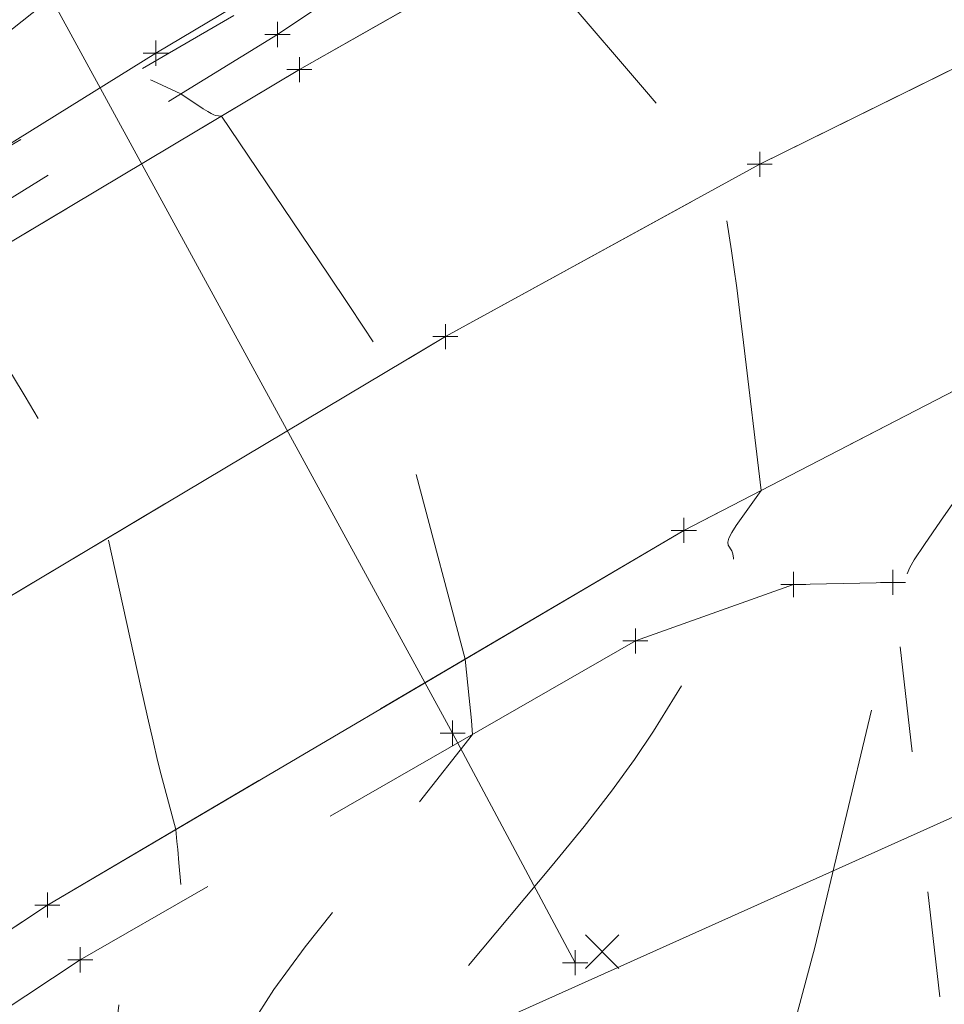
# Model space of a CAD drawing. Extents: x 1926935 to 1928139, y 199322 to 200300.
# Tile 549 of 656: x 1927530 to 1927567, y 199664 to 199703. Entities that reach past the tile are written whole.
import ezdxf

# ---------------------------------------------------------------- set-up
doc = ezdxf.new("R2010")
doc.units = 0
doc.header["$MEASUREMENT"] = 0
for name, pattern in [('CENTER LINE DOUBLE SOLID', [0]), ('DGN Style 3', [19.64306890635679, 14.03076350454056, -5.612305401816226]), ('DGN Style 4', [22.46325237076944, 11.22461080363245, -5.612305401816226, 0.01403076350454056, -5.612305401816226]), ('DGN Style 5', [9.821534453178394, 4.209229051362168, -5.612305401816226]), ('gasex', [0]), ('ohelecex', [0]), ('stormlineex', [0]), ('waterex', [0])]:
    doc.linetypes.add(name, pattern=pattern)
for name, color, linetype, lineweight in [('DR_X_Storm_Sewer', 151, 'DGN Style 5', 0), ('DT_X_Contour_Minor', 136, 'DGN Style 3', 0), ('DT_X_Terrain_Ground_Line', 92, 'DGN Style 3', 13), ('PM_X_CL_Double_Solid', 40, 'CENTER LINE DOUBLE SOLID', 0), ('PM_X_Edge_Line', 40, 'Continuous', 0), ('PV_X_COP', 4, 'DGN Style 4', 0), ('PV_X_Driveway', 7, 'DGN Style 5', 0), ('PV_X_EOP', 7, 'DGN Style 3', 0), ('PV_X_Shoulder', 30, 'DGN Style 3', 0), ('PV_X_Shoulder_Aggregate', 30, 'DGN Style 5', 0), ('SV_X_Random_Point (Construction)', 7, 'Continuous', 0), ('UT_X_Gas', 40, 'gasex', 0), ('UT_X_Overhead_Electric', 1, 'ohelecex', 0), ('UT_X_Water', 133, 'waterex', 0)]:
    doc.layers.add(name, color=color, linetype=linetype, lineweight=lineweight)
doc.layers.add('SV_X_Shot_Marker (Construction)', color=40, linetype='Continuous', lineweight=0, transparency=0.5)

# ---------------------------------------------------------------- blocks, each defined once
blk = doc.blocks.new('SVPT_90')
at = {"layer": 'SV_X_Shot_Marker (Construction)', "transparency": 33554495}
for p, q in [((1.455191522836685e-11, 0.02500000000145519), (1.455191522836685e-11, -0.0249999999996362)), ((-0.02499999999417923, 0), (0.02500000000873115, 0))]:
    blk.add_line(p, q, dxfattribs=at)
blk.add_point((1.455191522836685e-11, 0), dxfattribs=at)
blk = doc.blocks.new('SVPT_91')
at = {"layer": 'SV_X_Shot_Marker (Construction)', "transparency": 33554495}
for p, q in [((1.455191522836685e-11, 0.02500000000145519), (1.455191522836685e-11, -0.0249999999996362)), ((-0.02499999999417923, 0), (0.02500000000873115, 0))]:
    blk.add_line(p, q, dxfattribs=at)
blk.add_point((1.455191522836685e-11, 0), dxfattribs=at)
blk = doc.blocks.new('SVPT_92')
at = {"layer": 'SV_X_Shot_Marker (Construction)', "transparency": 33554495}
for p, q in [((0, 0.0249999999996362), (0, -0.02500000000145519)), ((-0.02500000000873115, 0), (0.02499999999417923, 0))]:
    blk.add_line(p, q, dxfattribs=at)
blk.add_point((0, 0), dxfattribs=at)
blk = doc.blocks.new('SVPT_93')
at = {"layer": 'SV_X_Shot_Marker (Construction)', "transparency": 33554495}
for p, q in [((0, 0.0249999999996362), (0, -0.0249999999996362)), ((-0.02500000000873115, 0), (0.02499999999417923, 0))]:
    blk.add_line(p, q, dxfattribs=at)
blk.add_point((0, 0), dxfattribs=at)
blk = doc.blocks.new('SVPT_98')
at = {"layer": 'SV_X_Shot_Marker (Construction)', "transparency": 33554495}
for p, q in [((0, 0.0249999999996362), (0, -0.0249999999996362)), ((-0.02500000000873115, 0), (0.02499999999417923, 0))]:
    blk.add_line(p, q, dxfattribs=at)
blk.add_point((0, 0), dxfattribs=at)
blk = doc.blocks.new('SVPT_99')
at = {"layer": 'SV_X_Shot_Marker (Construction)', "transparency": 33554495}
for p, q in [((0, 0.0249999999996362), (0, -0.0249999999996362)), ((-0.02500000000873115, 0), (0.02499999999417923, 0))]:
    blk.add_line(p, q, dxfattribs=at)
blk.add_point((0, 0), dxfattribs=at)
blk = doc.blocks.new('SVPT_899')
at = {"layer": 'SV_X_Shot_Marker (Construction)', "transparency": 33554495}
for p, q in [((0, 0.0249999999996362), (0, -0.0249999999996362)), ((-0.02499999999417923, 0), (0.02499999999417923, 0))]:
    blk.add_line(p, q, dxfattribs=at)
blk.add_point((0, 0), dxfattribs=at)
blk = doc.blocks.new('SVPT_910')
at = {"layer": 'SV_X_Shot_Marker (Construction)', "transparency": 33554495}
for p, q in [((0, 0.0249999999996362), (0, -0.0249999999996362)), ((-0.02499999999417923, 0), (0.02500000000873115, 0))]:
    blk.add_line(p, q, dxfattribs=at)
blk.add_point((0, 0), dxfattribs=at)
blk = doc.blocks.new('SVPT_911')
at = {"layer": 'SV_X_Shot_Marker (Construction)', "transparency": 33554495}
for p, q in [((0, 0.0249999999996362), (0, -0.0249999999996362)), ((-0.02499999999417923, 0), (0.02500000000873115, 0))]:
    blk.add_line(p, q, dxfattribs=at)
blk.add_point((0, 0), dxfattribs=at)
blk = doc.blocks.new('SVPT_912')
at = {"layer": 'SV_X_Shot_Marker (Construction)', "transparency": 33554495}
for p, q in [((0, 0.0249999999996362), (0, -0.02500000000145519)), ((-0.02500000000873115, -1.818989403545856e-12), (0.02499999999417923, -1.818989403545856e-12))]:
    blk.add_line(p, q, dxfattribs=at)
blk.add_point((0, -1.818989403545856e-12), dxfattribs=at)
blk = doc.blocks.new('SVPT_913')
at = {"layer": 'SV_X_Shot_Marker (Construction)', "transparency": 33554495}
for p, q in [((0, 0.02500000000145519), (0, -0.0249999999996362)), ((-0.02499999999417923, 1.818989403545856e-12), (0.02499999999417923, 1.818989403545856e-12))]:
    blk.add_line(p, q, dxfattribs=at)
blk.add_point((0, 1.818989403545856e-12), dxfattribs=at)
blk = doc.blocks.new('SVPT_914')
at = {"layer": 'SV_X_Shot_Marker (Construction)', "transparency": 33554495}
for p, q in [((0, 0.0249999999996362), (0, -0.02500000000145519)), ((-0.02499999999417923, 0), (0.02500000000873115, 0))]:
    blk.add_line(p, q, dxfattribs=at)
blk.add_point((0, 0), dxfattribs=at)
blk = doc.blocks.new('X')
at = {"layer": 'SV_X_Random_Point (Construction)', "color": 7, "linetype": 'Continuous', "lineweight": 0, "transparency": 33554559}
for p, q in [((-0.03333333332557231, -0.03337499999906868), (0.03333333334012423, 0.03337500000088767)), ((-0.03333333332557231, 0.03337500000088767), (0.03333333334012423, -0.03337499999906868))]:
    blk.add_line(p, q, dxfattribs=at)
blk = doc.blocks.new('SVPT_1646')
at = {"layer": 'SV_X_Shot_Marker (Construction)', "transparency": 33554495}
for p, q in [((0, 0.02500000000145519), (0, -0.0249999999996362)), ((-0.02499999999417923, 1.818989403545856e-12), (0.02500000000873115, 1.818989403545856e-12))]:
    blk.add_line(p, q, dxfattribs=at)
blk.add_point((0, 1.818989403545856e-12), dxfattribs=at)
blk = doc.blocks.new('SVPT_1647')
at = {"layer": 'SV_X_Shot_Marker (Construction)', "transparency": 33554495}
for p, q in [((0, 0.02500000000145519), (0, -0.0249999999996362)), ((-0.02500000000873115, 0), (0.02499999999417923, 0))]:
    blk.add_line(p, q, dxfattribs=at)
blk.add_point((0, 0), dxfattribs=at)
blk = doc.blocks.new('SVPT_1648')
at = {"layer": 'SV_X_Shot_Marker (Construction)', "transparency": 33554495}
for p, q in [((0, 0.0249999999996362), (0, -0.02500000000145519)), ((-0.02500000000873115, 0), (0.02499999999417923, 0))]:
    blk.add_line(p, q, dxfattribs=at)
blk.add_point((0, 0), dxfattribs=at)
blk = doc.blocks.new('*U2117', base_point=(1927600.1255, 199832.7095, 682.6088333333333))
at = {"layer": 'DT_X_Contour_Minor', "flags": 128}
for points, elevation in [([(1927640.573291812, 199603.2344942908), (1927621.466515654, 199608.0757279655), (1927617.42057155, 199609.2096185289), (1927613.471357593, 199610.5364757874), (1927609.618873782, 199612.0562997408), (1927605.863120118, 199613.7690903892), (1927595.976750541, 199618.5938210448), (1927592.715882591, 199620.1873614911), (1927590.348055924, 199621.3494348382), (1927588.873270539, 199622.0800410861), (1927588.291526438, 199622.3791802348), (1927587.930930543, 199622.6015951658), (1927587.346401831, 199622.9442641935), (1927585.863262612, 199623.8054600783), (1927583.481512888, 199625.1851828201), (1927580.201152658, 199627.083432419), (1927566.987221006, 199634.7259119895), (1927564.642080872, 199636.0782204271), (1927563.219957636, 199636.8937258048), (1927562.7208513, 199637.1724281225), (1927562.620590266, 199637.19989689), (1927562.583292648, 199637.213026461), (1927562.546595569, 199637.2318135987), (1927562.510499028, 199637.2562583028), (1927562.475003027, 199637.2863605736), (1927562.381147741, 199637.3741767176), (1927562.273968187, 199637.4589369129), (1927562.022820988, 199637.6473553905), (1927561.088623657, 199638.3351671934), (1927558.236980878, 199640.4238000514), (1927559.588042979, 199639.559678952), (1927559.689592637, 199639.4971711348), (1927559.694190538, 199639.4984020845), (1927559.226290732, 199639.8216094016), (1927559.085796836, 199640.0688147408), (1927558.94597461, 199640.6167525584), (1927558.806824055, 199641.4654228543), (1927558.66834517, 199642.6148256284), (1927558.299963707, 199646.0808763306), (1927558.133048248, 199647.3771002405), (1927557.90858797, 199648.6662339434), (1927557.626582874, 199649.9482774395), (1927557.287032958, 199651.2232307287), (1927556.304840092, 199654.6136525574), (1927555.992805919, 199655.7416897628), (1927555.793348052, 199656.5829850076), (1927555.706466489, 199657.1375382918), (1927555.732161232, 199657.4053496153), (1927555.950782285, 199657.7371905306), (1927556.095483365, 199657.8884578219), (1927556.365620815, 199658.0933790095), (1927556.761194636, 199658.3519540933), (1927557.282204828, 199658.6641830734), (1927558.838813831, 199659.5683322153), (1927559.436170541, 199660.2275283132), (1927560.060783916, 199661.5270047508), (1927560.712653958, 199663.4667615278), (1927561.391780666, 199666.0467986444), (1927564.624637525, 199679.5809593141), (1927564.825823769, 199680.2272426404), (1927564.870815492, 199680.3665638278), (1927564.919567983, 199680.5075488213), (1927564.972081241, 199680.6501976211), (1927565.028355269, 199680.7945102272), (1927565.183433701, 199681.1815622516), (1927565.357620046, 199681.4829765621), (1927565.76387026, 199682.0969304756), (1927566.402184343, 199683.0234239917), (1927567.272562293, 199684.2624571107), (1927571.875808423, 199690.7738707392), (1927571.647874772, 199692.6838883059), (1927571.61499063, 199693.2314733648), (1927571.614024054, 199694.0556495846), (1927571.644975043, 199695.156416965), (1927571.707843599, 199696.5337755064), (1927572.075704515, 199703.6068280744), (1927566.462097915, 199709.1704581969), (1927565.382154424, 199710.244616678), (1927564.548155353, 199711.0826792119), (1927563.960100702, 199711.6846457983), (1927563.617990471, 199712.0505164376), (1927562.59534637, 199713.2070222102), (1927558.617842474, 199714.1280298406), (1927557.871182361, 199714.3012349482), (1927557.33584655, 199714.4261327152), (1927557.01183504, 199714.5027231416), (1927556.899147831, 199714.5310062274), (1927556.866364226, 199714.5502768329), (1927553.53925071, 199714.7472969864), (1927552.632891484, 199714.7714433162), (1927551.339719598, 199714.759445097), (1927549.659735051, 199714.7113023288), (1927547.592937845, 199714.6270150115), (1927541.565728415, 199714.3540561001), (1927539.494132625, 199714.2604241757), (1927537.799752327, 199714.1842475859), (1927536.48258752, 199714.1255263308), (1927535.542638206, 199714.0842604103), (1927533.53906069, 199713.9974917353), (1927532.570809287, 199713.9944680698), (1927531.168738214, 199714.0504735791), (1927529.332847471, 199714.1655082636), (1927527.063137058, 199714.3395721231), (1927520.43214973, 199714.8824479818), (1927517.876109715, 199714.9543140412), (1927515.181230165, 199714.7627553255), (1927512.347511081, 199714.3077718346), (1927509.374952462, 199713.5893635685), (1927501.263010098, 199711.3223751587), (1927498.590719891, 199710.5753930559), (1927496.657806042, 199710.0346880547), (1927495.46426855, 199709.7002601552), (1927495.010107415, 199709.5721093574), (1927494.784846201, 199709.5054100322), (1927494.690017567, 199709.4733900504), (1927494.57447758, 199709.4273545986), (1927494.438226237, 199709.3673036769), (1927494.281263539, 199709.2932372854), (1927493.835081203, 199709.0770396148), (1927493.345599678, 199708.7920452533), (1927492.211791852, 199708.0992104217), (1927490.433657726, 199706.9985351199), (1927488.0111973, 199705.4900193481), (1927480.692201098, 199700.9235233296), (1927478.248571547, 199699.4001147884), (1927476.406930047, 199698.2547611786), (1927475.167276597, 199697.4874625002), (1927474.529611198, 199697.0982187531), (1927473.631820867, 199696.5643086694), (1927473.324850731, 199696.3698025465), (1927473.077283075, 199696.1867167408), (1927472.889117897, 199696.0150512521), (1927472.760355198, 199695.8548060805), (1927472.496191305, 199695.4427127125), (1927472.352115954, 199695.2848906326), (1927472.118012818, 199695.1204944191), (1927471.793881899, 199694.949524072), (1927471.379723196, 199694.7719795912), (1927470.155262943, 199694.289762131), (1927469.583716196, 199694.0800108), (1927468.787421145, 199693.8124199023), (1927467.766377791, 199693.4869894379), (1927466.520586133, 199693.1037194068), (1927462.898810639, 199692.0045465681), (1927461.669026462, 199691.6742851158), (1927460.69600555, 199691.507880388), (1927459.979747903, 199691.5053323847), (1927459.520253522, 199691.6666411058), (1927458.637286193, 199692.3152733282), (1927458.278318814, 199692.5682602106), (1927457.863642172, 199692.8407466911), (1927457.393256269, 199693.1327327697), (1927456.867161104, 199693.4442184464), (1927455.389961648, 199694.3008463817), (1927454.8558496, 199694.5987464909), (1927454.36141305, 199694.8499758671), (1927453.906651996, 199695.05453451), (1927453.491566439, 199695.21242242), (1927452.437572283, 199695.5712292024), (1927451.745066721, 199695.8423718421), (1927450.458045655, 199696.3866946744), (1927448.576509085, 199697.2041976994), (1927446.10045701, 199698.294880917), (1927438.704964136, 199701.567609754), (1927436.231476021, 199702.6616047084), (1927434.357631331, 199703.4890429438), (1927433.083430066, 199704.0499244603), (1927432.408872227, 199704.3442492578), (1927431.409575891, 199704.7737064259), (1927430.655819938, 199704.5409336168), (1927429.144024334, 199703.5205223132), (1927426.874189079, 199701.7124725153), (1927423.846314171, 199699.1167842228), (1927414.76126155, 199691.1447641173), (1927411.656133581, 199688.4137791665), (1927409.15453914, 199686.1998393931), (1927407.256478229, 199684.5029447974), (1927405.961950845, 199683.323095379), (1927403.314589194, 199680.8662238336), (1927402.295089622, 199680.0007972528), (1927401.222112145, 199679.2471711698), (1927400.095656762, 199678.6053455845), (1927398.915723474, 199678.0753204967), (1927395.697930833, 199676.8109875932), (1927394.020918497, 199675.9165075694), (1927391.403225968, 199674.1813171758), (1927387.844853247, 199671.6054164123), (1927383.345800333, 199668.1888052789), (1927370.094085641, 199657.9568950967), (1927365.601892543, 199654.4898764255), (1927362.064099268, 199651.7627530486), (1927359.480705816, 199649.7755249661), (1927357.851712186, 199648.5281921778), (1927354.780262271, 199646.1884984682), (1927353.573574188, 199645.2484414), (1927352.257097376, 199644.1830404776), (1927350.830831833, 199642.9922957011), (1927349.294777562, 199641.6762070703), (1927345.052247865, 199637.9995122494), (1927343.5637008, 199636.7156892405), (1927342.279956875, 199635.6217413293), (1927341.201016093, 199634.717668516), (1927340.326878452, 199634.0034708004), (1927338.268915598, 199632.352110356), (1927337.408363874, 199631.6763308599), (1927336.370180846, 199630.8875127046), (1927335.154366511, 199629.9856558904), (1927333.760920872, 199628.970760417), (1927326.843701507, 199623.9708246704)], 681.0000000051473), ([(1927639.13865942, 199602.4570135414), (1927620.655910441, 199607.1401325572), (1927616.742106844, 199608.2369902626), (1927612.921874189, 199609.520512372), (1927609.195212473, 199610.9906988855), (1927605.562121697, 199612.6475498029), (1927595.998640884, 199617.3147047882), (1927592.826215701, 199618.8673378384), (1927590.481550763, 199620.0248707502), (1927588.96464607, 199620.7873035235), (1927588.275501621, 199621.1546361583), (1927587.541463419, 199621.6073896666), (1927586.849348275, 199622.0169907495), (1927585.323531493, 199622.9062288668), (1927582.964013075, 199624.2751040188), (1927570.143937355, 199631.6924980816), (1927566.964219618, 199633.5255150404), (1927564.645208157, 199634.8479045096), (1927563.186902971, 199635.6596664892), (1927562.58930406, 199635.9608009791), (1927562.143315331, 199636.0829896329), (1927561.977405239, 199636.1413935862), (1927561.814166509, 199636.224963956), (1927561.653599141, 199636.3337007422), (1927561.495703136, 199636.4676039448), (1927561.078208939, 199636.8582343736), (1927560.601444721, 199637.2352710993), (1927559.484272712, 199638.073408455), (1927557.726692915, 199639.3726464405), (1927555.328705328, 199641.132985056), (1927542.643811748, 199650.4238000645), (1927547.770719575, 199647.1415307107), (1927548.689740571, 199646.5551743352), (1927549.249557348, 199646.2027920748), (1927549.450169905, 199646.0843839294), (1927549.291578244, 199646.199949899), (1927547.713340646, 199647.2851973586), (1927548.122933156, 199647.0715888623), (1927548.237469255, 199647.01757007), (1927548.393790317, 199646.956732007), (1927548.484022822, 199647.0682925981), (1927548.671596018, 199647.4346343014), (1927548.956509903, 199648.055757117), (1927549.338764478, 199648.9316610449), (1927550.487897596, 199651.6071130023), (1927550.902400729, 199652.5766992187), (1927551.28406029, 199653.4788688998), (1927551.632876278, 199654.3136220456), (1927551.948848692, 199655.0809586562), (1927552.747650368, 199657.037300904), (1927552.98029355, 199657.6914170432), (1927553.079121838, 199658.186508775), (1927553.044135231, 199658.5225760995), (1927552.875333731, 199658.6996190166), (1927552.246776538, 199658.9597009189), (1927552.026867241, 199659.0505967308), (1927551.838557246, 199659.1282227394), (1927551.681846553, 199659.192578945), (1927551.556735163, 199659.2436653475), (1927551.26523719, 199659.3622026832), (1927551.112556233, 199659.2676251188), (1927550.873136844, 199658.8949894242), (1927550.546979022, 199658.244295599), (1927550.134082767, 199657.3155436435), (1927548.004843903, 199652.3325655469), (1927545.070197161, 199657.9508789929), (1927544.535320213, 199659.0310329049), (1927544.188395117, 199659.8636460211), (1927544.029421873, 199660.4487183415), (1927544.058400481, 199660.7862498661), (1927544.386279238, 199661.3562795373), (1927544.662697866, 199661.7450184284), (1927545.246044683, 199662.4837128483), (1927546.136319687, 199663.5723627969), (1927547.33352288, 199665.0109682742), (1927550.935302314, 199669.3138569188), (1927552.200096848, 199670.8584032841), (1927553.293145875, 199672.2648758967), (1927554.214449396, 199673.5332747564), (1927554.964007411, 199674.6635998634), (1927558.061205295, 199679.6162782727), (1927558.150956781, 199681.0514401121), (1927558.161261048, 199681.3314006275), (1927558.153708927, 199681.5562128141), (1927558.128300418, 199681.7258766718), (1927558.085035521, 199681.8403922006), (1927557.945853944, 199682.0722358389), (1927557.9267831, 199682.1859332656), (1927557.973956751, 199682.3531428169), (1927558.087374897, 199682.5738644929), (1927558.267037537, 199682.8480982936), (1927559.260033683, 199684.2527176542), (1927558.55645949, 199690.1484643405), (1927558.413698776, 199691.3238804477), (1927558.286948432, 199692.3233801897), (1927558.176208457, 199693.1469635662), (1927558.081478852, 199693.7946305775), (1927557.676764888, 199696.406605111), (1927557.014171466, 199697.3473788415), (1927556.757176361, 199697.6786984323), (1927556.270159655, 199698.2694684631), (1927555.553121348, 199699.1196889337), (1927554.60606144, 199700.2293598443), (1927549.649731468, 199706.0132084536), (1927549.28475921, 199706.2427739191), (1927549.181024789, 199706.3036030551), (1927549.026238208, 199706.3877052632), (1927548.820399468, 199706.4950805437), (1927548.563508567, 199706.6257288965), (1927547.24556266, 199707.2897250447), (1927546.524895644, 199707.6130897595), (1927539.608180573, 199707.3653820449), (1927538.207926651, 199707.3148296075), (1927536.971471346, 199707.2693327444), (1927535.898814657, 199707.2288914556), (1927534.989956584, 199707.1935057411), (1927532.784733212, 199707.1058846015), (1927532.014210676, 199707.0802155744), (1927531.356560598, 199707.0689243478), (1927530.811782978, 199707.0720109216), (1927530.379877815, 199707.0894752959), (1927529.378627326, 199707.1552173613), (1927528.765833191, 199707.2000611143), (1927527.678388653, 199707.2852858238), (1927526.116293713, 199707.4108914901), (1927524.079548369, 199707.5768781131), (1927518.01536025, 199708.0733503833), (1927515.775384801, 199708.1663438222), (1927513.603599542, 199708.072969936), (1927511.500004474, 199707.7932287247), (1927509.464599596, 199707.3271201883), (1927504.12777351, 199705.8356743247), (1927502.238079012, 199705.3052697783), (1927500.571615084, 199704.8326405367), (1927499.128381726, 199704.4177866), (1927497.908378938, 199704.0607079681), (1927494.952678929, 199703.1855320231), (1927493.708412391, 199702.7653910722), (1927492.192387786, 199702.1613501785), (1927490.404605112, 199701.373409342), (1927488.34506437, 199700.4015685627), (1927482.490611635, 199697.5647932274), (1927480.513252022, 199696.5988074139), (1927478.972012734, 199695.8284314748), (1927477.866893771, 199695.2536654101), (1927477.197895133, 199694.8745092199), (1927475.995392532, 199694.1242392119), (1927475.593907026, 199693.8739449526), (1927475.291327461, 199693.6857646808), (1927475.087653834, 199693.5596983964), (1927474.982886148, 199693.4957460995), (1927474.835380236, 199693.408025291), (1927474.784945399, 199693.3760681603), (1927474.744270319, 199693.3459873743), (1927474.713354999, 199693.3177829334), (1927474.692199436, 199693.2914548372), (1927474.648797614, 199693.223748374), (1927474.6251262, 199693.197818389), (1927474.586663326, 199693.1708082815), (1927474.533408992, 199693.1427180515), (1927474.465363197, 199693.1135476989), (1927474.264185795, 199693.0343199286), (1927473.889497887, 199692.9146430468), (1927472.916317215, 199692.6150332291), (1927471.344643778, 199692.1354904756), (1927469.174477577, 199691.4760147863), (1927462.589377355, 199689.4775023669), (1927460.353387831, 199688.8770220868), (1927458.584244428, 199688.5744655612), (1927457.281947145, 199688.56983279), (1927456.44649598, 199688.8631237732), (1927454.841087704, 199690.0424647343), (1927454.290478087, 199690.4432579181), (1927453.842705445, 199690.7611317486), (1927453.497769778, 199690.9960862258), (1927453.255671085, 199691.1481213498), (1927452.747190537, 199691.4429892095), (1927452.563338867, 199691.5455321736), (1927452.393144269, 199691.6320101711), (1927452.236606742, 199691.7024232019), (1927452.093726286, 199691.7567712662), (1927451.730921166, 199691.8802794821), (1927451.492547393, 199691.973612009), (1927451.049529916, 199692.1609784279), (1927450.401868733, 199692.4423787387), (1927449.549563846, 199692.8178129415), (1927447.00389254, 199693.944349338), (1927445.870048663, 199694.4422968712), (1927444.377770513, 199695.0912371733), (1927442.527058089, 199695.8911702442), (1927440.317911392, 199696.8420960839), (1927433.948941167, 199699.5792220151), (1927431.487691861, 199700.1514154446), (1927428.88067161, 199699.8151512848), (1927426.127880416, 199698.5704295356), (1927423.229318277, 199696.4172501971), (1927415.305457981, 199689.4641618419), (1927412.569169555, 199687.0562133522), (1927410.303199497, 199685.0471841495), (1927408.507547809, 199683.4370742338), (1927407.182214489, 199682.2258836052), (1927404.275083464, 199679.5279343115), (1927403.155546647, 199678.577588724), (1927401.977284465, 199677.7500139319), (1927400.740296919, 199677.0452099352), (1927399.444584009, 199676.4631767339), (1927395.911049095, 199675.0747825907), (1927394.174021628, 199674.1732499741), (1927391.613090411, 199672.5099477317), (1927388.228255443, 199670.0848758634), (1927384.019516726, 199666.8980343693), (1927371.697675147, 199657.3840975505), (1927367.491223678, 199654.1379064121), (1927364.113250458, 199651.5347856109), (1927361.563755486, 199649.5747351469), (1927359.842738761, 199648.2577550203), (1927356.357998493, 199645.6032351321), (1927355.02713229, 199644.5697836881), (1927353.648088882, 199643.460319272), (1927352.220868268, 199642.2748418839), (1927350.745470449, 199641.0133515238), (1927346.746839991, 199637.5480266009), (1927345.321029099, 199636.3196827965), (1927344.042569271, 199635.2336450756), (1927342.911460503, 199634.2899134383), (1927341.927702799, 199633.4884878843), (1927339.500817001, 199631.5410945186), (1927338.48599754, 199630.7441706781), (1927337.261703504, 199629.8139441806), (1927335.827934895, 199628.7504150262), (1927334.184691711, 199627.553583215), (1927326.027449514, 199621.6573285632)], 682.0000000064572), ([(1927637.704027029, 199601.679532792), (1927619.845305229, 199606.2045371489), (1927616.06364214, 199607.2643619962), (1927612.372390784, 199608.5045489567), (1927608.771551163, 199609.9250980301), (1927605.261123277, 199611.5260092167), (1927596.020531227, 199616.0355885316), (1927592.936548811, 199617.5473141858), (1927590.615045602, 199618.7003066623), (1927589.0560216, 199619.494565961), (1927588.259476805, 199619.930092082), (1927587.151996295, 199620.6131841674), (1927586.352294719, 199621.0897173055), (1927584.783800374, 199622.0069976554), (1927582.446513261, 199623.3650252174), (1927579.340433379, 199625.1637999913), (1927570.03249667, 199630.548195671), (1927566.94121823, 199632.3251180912), (1927564.648335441, 199633.6175885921), (1927563.153848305, 199634.4256071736), (1927562.45775682, 199634.7491738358), (1927561.666040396, 199634.9660823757), (1927561.371517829, 199635.0697607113), (1927561.081737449, 199635.2181143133), (1927560.796699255, 199635.4111431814), (1927560.516403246, 199635.6488473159), (1927559.775270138, 199636.3422920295), (1927559.199928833, 199636.8131108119), (1927558.029754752, 199637.7054836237), (1927556.264747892, 199639.0194104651), (1927553.904908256, 199640.754891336), (1927546.818892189, 199645.9449123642), (1927544.402586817, 199647.6550563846), (1927542.46818275, 199648.8929726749), (1927541.015679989, 199649.6586612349), (1927540.045078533, 199649.9521220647), (1927536.640041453, 199650.2197412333), (1927537.560464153, 199654.9145602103), (1927537.738322, 199655.8981148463), (1927537.877428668, 199656.8367134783), (1927537.977784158, 199657.7303561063), (1927538.03938847, 199658.5790427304), (1927538.151998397, 199660.7822657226), (1927538.367518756, 199661.7319463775), (1927538.929622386, 199662.9285710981), (1927539.838309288, 199664.3721398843), (1927541.093579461, 199666.0626527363), (1927547.760201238, 199674.5279155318), (1927547.712582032, 199675.0757124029), (1927547.699370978, 199675.2200586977), (1927547.623654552, 199675.9766325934), (1927547.463776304, 199677.5309828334), (1927545.223763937, 199685.9813941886), (1927544.954481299, 199687.0100794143), (1927544.77445834, 199687.7111152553), (1927544.683695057, 199688.0845017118), (1927544.468405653, 199689.0624566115), (1927544.017819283, 199689.8321888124), (1927543.819659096, 199690.1453114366), (1927543.418286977, 199690.7547940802), (1927542.813702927, 199691.6606367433), (1927542.005906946, 199692.8628394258), (1927537.762031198, 199699.1646253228), (1927537.519598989, 199699.1917893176), (1927537.450041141, 199699.2127093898), (1927537.345267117, 199699.2638278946), (1927537.205276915, 199699.3451448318), (1927537.030070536, 199699.4566602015), (1927536.130269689, 199700.0475282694), (1927535.022866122, 199700.5630482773), (1927534.754580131, 199700.6911858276), (1927534.341696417, 199700.9017786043), (1927528.235741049, 199700.6591679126), (1927526.962132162, 199700.622131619), (1927525.758143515, 199700.6149987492), (1927524.623775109, 199700.6377693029), (1927523.559026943, 199700.6904432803), (1927520.812525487, 199700.8707784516), (1927519.774883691, 199700.9411217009), (1927518.721834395, 199701.0169000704), (1927517.653377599, 199701.09811356), (1927516.569513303, 199701.1847621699), (1927513.65866518, 199701.4230719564), (1927512.583462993, 199701.4677093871), (1927511.540992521, 199701.4228893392), (1927510.531253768, 199701.288611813), (1927509.55424673, 199701.0648768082), (1927506.992536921, 199700.3489734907), (1927505.885438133, 199700.0351465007), (1927504.485424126, 199699.6305930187), (1927502.792494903, 199699.1353130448), (1927500.80665046, 199698.5493065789), (1927495.120511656, 199696.8656540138), (1927493.013868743, 199696.1964877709), (1927490.958544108, 199695.4517284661), (1927488.95453775, 199694.6313760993), (1927487.001849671, 199693.7354306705), (1927481.863105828, 199691.2454521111), (1927480.08861392, 199690.3930697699), (1927478.619196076, 199689.7034066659), (1927477.454852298, 199689.1764627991), (1927476.595582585, 199688.8122381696), (1927474.710962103, 199688.0579314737), (1927473.965936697, 199687.8245293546), (1927473.144325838, 199687.6900530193), (1927472.246129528, 199687.6545024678), (1927471.271347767, 199687.7178777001), (1927468.5698158, 199688.0187793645), (1927467.469156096, 199688.0524992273), (1927466.193325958, 199687.9279825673), (1927464.742325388, 199687.6452293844), (1927463.116154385, 199687.2042396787), (1927458.546137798, 199685.8172850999), (1927456.976975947, 199685.413337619), (1927455.697002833, 199685.2417111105), (1927454.706218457, 199685.3024055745), (1927454.004622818, 199685.5954210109), (1927452.519286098, 199686.6865568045), (1927451.995154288, 199687.0279545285), (1927451.536761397, 199687.2337958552), (1927451.144107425, 199687.3040807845), (1927450.817192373, 199687.2388093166), (1927450.033070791, 199686.8840102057), (1927449.76595048, 199686.8130396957), (1927449.552680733, 199686.8662274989), (1927449.39326155, 199687.0435736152), (1927449.28769293, 199687.3450780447), (1927449.077977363, 199688.314634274), (1927448.610982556, 199688.8038923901), (1927447.367284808, 199689.5444995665), (1927445.346884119, 199690.536455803), (1927442.54978049, 199691.7797610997), (1927434.055233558, 199695.4303739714), (1927430.950960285, 199696.350067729), (1927428.009050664, 199696.3711893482), (1927425.229504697, 199695.493738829), (1927422.612322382, 199693.7177161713), (1927415.849654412, 199687.7835595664), (1927413.482205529, 199685.6986475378), (1927411.451859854, 199683.8945289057), (1927409.758617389, 199682.3712036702), (1927408.402478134, 199681.1286718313), (1927405.235577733, 199678.1896447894), (1927404.016003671, 199677.1543801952), (1927402.732456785, 199676.2528566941), (1927401.384937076, 199675.485074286), (1927399.973444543, 199674.8510329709), (1927396.124167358, 199673.3385775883), (1927394.327124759, 199672.4299923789), (1927391.822954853, 199670.8385782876), (1927388.611657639, 199668.5643353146), (1927384.693233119, 199665.6072634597), (1927373.301264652, 199656.8113000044), (1927369.380554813, 199653.7859363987), (1927366.162401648, 199651.3068181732), (1927363.646805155, 199649.3739453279), (1927361.833765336, 199647.9873178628), (1927357.935734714, 199645.0179717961), (1927356.480690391, 199643.8911259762), (1927355.039080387, 199642.7375980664), (1927353.610904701, 199641.5573880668), (1927352.196163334, 199640.3504959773), (1927348.441432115, 199637.0965409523), (1927347.0783574, 199635.9236763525), (1927345.805181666, 199634.8455488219), (1927344.621904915, 199633.8621583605), (1927343.528527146, 199632.9735049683), (1927340.732718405, 199630.7300786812), (1927339.563631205, 199629.8120104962), (1927338.153226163, 199628.7403756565), (1927336.501503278, 199627.5151741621), (1927334.608462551, 199626.136406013), (1927325.211197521, 199619.343832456)], 683.000000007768), ([(1927636.269394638, 199600.9020520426), (1927619.034700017, 199605.2689417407), (1927615.385177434, 199606.2917337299), (1927611.82290738, 199607.4885855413), (1927608.347889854, 199608.8594971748), (1927604.960124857, 199610.4044686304), (1927596.042421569, 199614.756472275), (1927593.046881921, 199616.2272905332), (1927590.748540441, 199617.3757425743), (1927589.14739713, 199618.2018283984), (1927588.243451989, 199618.7055480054), (1927586.76252917, 199619.6189786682), (1927585.855241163, 199620.1624438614), (1927584.244069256, 199621.107766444), (1927581.929013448, 199622.4549464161), (1927578.91007374, 199624.2039837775), (1927569.921055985, 199629.4038932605), (1927566.918216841, 199631.1247211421), (1927564.651462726, 199632.3872726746), (1927563.120793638, 199633.191547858), (1927562.326209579, 199633.5375466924), (1927561.18876546, 199633.8491751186), (1927560.76563042, 199633.9981278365), (1927560.349308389, 199634.2112646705), (1927559.939799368, 199634.4885856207), (1927559.537103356, 199634.8300906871), (1927558.472331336, 199635.8263496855), (1927557.807777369, 199636.3840917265), (1927556.612694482, 199637.3101236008), (1927554.887082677, 199638.6044453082), (1927552.630941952, 199640.2670568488), (1927545.907194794, 199645.1917407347), (1927543.515401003, 199646.8222370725), (1927541.382830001, 199648.0202131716), (1927539.509481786, 199648.7856690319), (1927537.89535636, 199649.1186046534), (1927530.967624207, 199649.6630903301), (1927532.840273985, 199659.2149535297), (1927533.192768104, 199661.032776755), (1927533.447686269, 199662.3925907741), (1927533.60502848, 199663.294395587), (1927533.664794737, 199663.7381911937), (1927533.694070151, 199664.3109672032), (1927533.750099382, 199664.5578574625), (1927533.896230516, 199664.8689462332), (1927534.132463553, 199665.2442335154), (1927534.458798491, 199665.6837193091), (1927536.191932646, 199667.8844495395), (1927536.05943072, 199669.4087114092), (1927536.011576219, 199669.9498355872), (1927535.981585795, 199670.2666979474), (1927535.932449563, 199670.744404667), (1927535.354207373, 199672.9246649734), (1927535.210688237, 199673.4929001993), (1927535.027948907, 199674.2632086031), (1927534.805989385, 199675.2355901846), (1927534.54480967, 199676.4100449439), (1927533.23445722, 199682.362337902), (1927530.491976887, 199687.0472896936), (1927529.932090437, 199687.9935361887), (1927529.427779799, 199688.824439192), (1927528.979044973, 199689.5399987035), (1927528.585885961, 199690.1402147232), (1927526.880820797, 199692.6720880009), (1927525.787151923, 199692.7946311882), (1927525.573730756, 199692.8230966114), (1927525.402182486, 199692.8559743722), (1927525.272507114, 199692.8932644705), (1927525.184704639, 199692.9349669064), (1927524.872663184, 199693.1398737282), (1927524.55182105, 199693.2891114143), (1927524.461526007, 199693.3325514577), (1927524.328144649, 199693.3989125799), (1927524.151676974, 199693.4881947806), (1927523.932122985, 199693.6003980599), (1927522.807002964, 199694.1774958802), (1927520.91699416, 199694.1023993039), (1927520.388265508, 199694.099766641), (1927519.612083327, 199694.1240528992), (1927518.588447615, 199694.1752580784), (1927517.317358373, 199694.2533821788), (1927513.597849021, 199694.497605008), (1927512.349449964, 199694.5794933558), (1927511.393884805, 199694.6419912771), (1927510.731153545, 199694.685098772), (1927510.361256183, 199694.7088158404), (1927509.765308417, 199694.7462074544), (1927509.5518606, 199694.7517840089), (1927509.358477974, 199694.7404699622), (1927509.185160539, 199694.7122653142), (1927509.031908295, 199694.6671700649), (1927508.649989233, 199694.524395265), (1927508.161153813, 199694.3699103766), (1927506.981086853, 199694.0135368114), (1927505.109788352, 199693.4552745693), (1927502.54725831, 199692.6951236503), (1927494.792202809, 199690.3988696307), (1927492.110492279, 199689.5789877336), (1927489.881652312, 199688.8415325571), (1927488.10568291, 199688.1865041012), (1927486.782584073, 199687.6139023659), (1927483.858147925, 199686.1968666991), (1927482.700266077, 199685.6525331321), (1927481.419947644, 199685.0823091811), (1927480.017192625, 199684.4861948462), (1927478.492001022, 199683.8641901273), (1927474.261574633, 199682.1709903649), (1927472.589208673, 199681.6470703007), (1927470.744930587, 199681.3452099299), (1927468.728740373, 199681.2654092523), (1927466.540638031, 199681.4076682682), (1927460.476482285, 199682.0831052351), (1927458.424024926, 199682.2857174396), (1927456.814769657, 199682.3869763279), (1927455.648716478, 199682.3868819), (1927454.925865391, 199682.2854341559), (1927453.589198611, 199681.8797690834), (1927453.130240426, 199681.7616200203), (1927452.755865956, 199681.7114216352), (1927452.4660752, 199681.7291739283), (1927452.260868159, 199681.8148768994), (1927451.826427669, 199682.1340190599), (1927451.569757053, 199682.187100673), (1927451.125575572, 199682.1069888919), (1927450.493883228, 199681.8936837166), (1927449.67468002, 199681.5471851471), (1927447.240123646, 199680.4455977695), (1927446.410763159, 199680.2252471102), (1927445.748598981, 199680.3903856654), (1927445.253631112, 199680.9410134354), (1927444.92585955, 199681.8771304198), (1927444.274730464, 199684.887427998), (1927443.731267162, 199686.0169215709), (1927442.589224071, 199687.1476791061), (1927440.84860119, 199688.2797006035), (1927438.50939852, 199689.4129860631), (1927431.473418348, 199692.4367659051), (1927428.902168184, 199693.1985425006), (1927426.465402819, 199693.2160374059), (1927424.163122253, 199692.4892506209), (1927421.995326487, 199691.0181821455), (1927416.393850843, 199686.1029572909), (1927414.395241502, 199684.3410817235), (1927412.600520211, 199682.7418736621), (1927411.009686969, 199681.3053331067), (1927409.622741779, 199680.0314600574), (1927406.196072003, 199676.8513552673), (1927404.876460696, 199675.7311716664), (1927403.487629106, 199674.7556994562), (1927402.029577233, 199673.9249386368), (1927400.502305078, 199673.2388892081), (1927396.33728562, 199671.6023725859), (1927394.480227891, 199670.6867347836), (1927392.032819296, 199669.1672088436), (1927388.995059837, 199667.0437947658), (1927385.366949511, 199664.3164925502), (1927374.904854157, 199656.2385024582), (1927371.269885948, 199653.4339663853), (1927368.211552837, 199651.0788507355), (1927365.729854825, 199649.1731555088), (1927363.82479191, 199647.7168807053), (1927359.513470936, 199644.4327084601), (1927357.934248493, 199643.2124682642), (1927356.430071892, 199642.0148768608), (1927355.000941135, 199640.8399342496), (1927353.646856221, 199639.6876404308), (1927350.136024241, 199636.6450553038), (1927348.8356857, 199635.5276699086), (1927347.567794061, 199634.4574525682), (1927346.332349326, 199633.4344032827), (1927345.129351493, 199632.4585220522), (1927341.964619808, 199629.9190628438), (1927340.641264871, 199628.8798503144), (1927339.044748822, 199627.6668071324), (1927337.175071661, 199626.2799332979), (1927335.03223339, 199624.7192288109), (1927324.394945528, 199617.0303363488)], 684.000000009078)]:
    blk.add_lwpolyline(points, dxfattribs=dict(at, elevation=elevation))

msp = doc.modelspace()

# ---------------------------------------------------------------- linework, layer by layer
at = {"layer": 'DR_X_Storm_Sewer', "linetype": 'stormlineex', "ltscale": 15}
msp.add_line((1927514.104, 199647.5677000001, 683.4), (1927659.396, 199712.6925999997, 674.08), dxfattribs=at)
at = {"layer": 'PM_X_CL_Double_Solid'}
msp.add_polyline3d([(1927486.468, 199651.1567000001, 688.6975999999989), (1927506.882, 199665.4754000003, 686.538099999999), (1927525.856, 199677.9617000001, 684.6567999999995), (1927546.677, 199690.3797000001, 682.8034000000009), (1927559.202, 199697.2422999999, 681.888599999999), (1927583.321, 199709.1662999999, 680.2237999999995), (1927602.505, 199717.1202999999, 679.1117000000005), (1927618.631, 199722.9225, 678.3142000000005), (1927632.696, 199726.9347000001, 677.685), (1927642.944, 199729.2865, 677.251900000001)], dxfattribs=at)
at = {"layer": 'PM_X_Edge_Line', "color": 7}
for points in [[(1927500.715, 199675.606, 686.651400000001), (1927519.573, 199688.3117000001, 684.671599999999), (1927540.861, 199701.0137000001, 682.7152000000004), (1927553.614, 199708.2682999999, 681.677400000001), (1927565.08, 199714.5732999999, 680.812599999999), (1927583.574, 199724.5717999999, 679.503099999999), (1927594.979, 199731.6839000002, 678.6682000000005), (1927605.739, 199739.6184000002, 677.9567999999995), (1927613.937, 199746.847, 677.499400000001), (1927622.151, 199755.4347999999, 677.093099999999), (1927626.758, 199761.8582999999, 676.762900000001)], [(1927666.727, 199719.9955, 676.190900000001), (1927644.241, 199716.7685, 677.087), (1927621.243, 199710.9910999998, 678.0427000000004), (1927597.373, 199702.4720999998, 679.314), (1927575.084, 199692.4322000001, 680.7457000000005), (1927556.178, 199682.6595999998, 682.2442999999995), (1927530.816, 199667.7332000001, 684.4437000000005), (1927509.155, 199653.3762000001, 686.4995), (1927488.558, 199638.7375999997, 688.5105), (1927467.129, 199622.8915999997, 690.676400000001), (1927445.591, 199606.1130999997, 693.1462999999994), (1927424.036, 199588.058, 695.645), (1927403.995, 199570.5875999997, 698.143099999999), (1927384.175, 199552.7787000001, 700.6350999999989), (1927364.685, 199534.2415, 703.2497999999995), (1927344.171, 199513.6469000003, 705.892900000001), (1927325.531, 199493.5667000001, 708.5015), (1927304.976, 199469.8367000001, 711.4404999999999), (1927287.675, 199448.383, 714.071400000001), (1927270.893, 199425.9845999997, 716.693900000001), (1927254.944, 199403.5595999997, 719.392400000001)]]:
    msp.add_polyline3d(points, dxfattribs=at)
at = {"layer": 'PV_X_COP'}
msp.add_polyline3d([(1927486.468, 199651.1567000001, 688.6975999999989), (1927506.882, 199665.4754000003, 686.538099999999), (1927525.856, 199677.9617000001, 684.6567999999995), (1927546.677, 199690.3797000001, 682.8034000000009), (1927559.202, 199697.2422999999, 681.888599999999), (1927583.321, 199709.1662999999, 680.2237999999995), (1927602.505, 199717.1202999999, 679.1117000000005), (1927618.631, 199722.9225, 678.3142000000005), (1927632.696, 199726.9347000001, 677.685), (1927642.944, 199729.2865, 677.251900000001), (1927679.183, 199733.6737000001, 675.6399000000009)], dxfattribs=at)
at = {"layer": 'PV_X_Driveway'}
msp.add_polyline3d([(1927649.627, 199605.7337000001, 677.2144999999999), (1927627.465, 199615.3042000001, 678.2047000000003), (1927605.916, 199624.0252999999, 679.161599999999), (1927595.293, 199628.3670999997, 679.4789999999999), (1927588.95, 199633.9080999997, 679.821400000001), (1927589.346, 199638.3105999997, 679.703599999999), (1927587.153, 199643.6287999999, 679.7834000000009), (1927588.396, 199649.5632000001, 679.8497999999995), (1927584.415, 199653.9752999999, 679.9599999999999), (1927567.475, 199654.3139000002, 680.4857999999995), (1927564.511, 199680.5882999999, 681.0205)], dxfattribs=at)
at = {"layer": 'PV_X_EOP'}
for points in [[(1927500.715, 199675.606, 686.651400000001), (1927519.573, 199688.3117000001, 684.671599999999), (1927540.861, 199701.0137000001, 682.7152000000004), (1927553.614, 199708.2682999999, 681.677400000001), (1927565.08, 199714.5732999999, 680.812599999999), (1927583.574, 199724.5717999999, 679.503099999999), (1927594.979, 199731.6839000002, 678.6682000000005), (1927605.739, 199739.6184000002, 677.9567999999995), (1927613.937, 199746.847, 677.499400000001), (1927622.151, 199755.4347999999, 677.093099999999), (1927626.758, 199761.8582999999, 676.762900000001)], [(1927666.727, 199719.9955, 676.190900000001), (1927644.241, 199716.7685, 677.087), (1927621.243, 199710.9910999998, 678.0427000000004), (1927597.373, 199702.4720999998, 679.314), (1927575.084, 199692.4322000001, 680.7457000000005), (1927556.178, 199682.6595999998, 682.2442999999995), (1927530.816, 199667.7332000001, 684.4437000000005), (1927509.155, 199653.3762000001, 686.4995), (1927488.558, 199638.7375999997, 688.5105), (1927467.129, 199622.8915999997, 690.676400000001), (1927445.591, 199606.1130999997, 693.1462999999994), (1927424.036, 199588.058, 695.645), (1927403.995, 199570.5875999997, 698.143099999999), (1927384.175, 199552.7787000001, 700.6350999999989), (1927364.685, 199534.2415, 703.2497999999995), (1927344.171, 199513.6469000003, 705.892900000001), (1927325.531, 199493.5667000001, 708.5015), (1927304.976, 199469.8367000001, 711.4404999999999), (1927287.675, 199448.383, 714.071400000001), (1927270.893, 199425.9845999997, 716.693900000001), (1927254.944, 199403.5595999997, 719.392400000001)]]:
    msp.add_polyline3d(points, dxfattribs=at)
at = {"layer": 'PV_X_Shoulder'}
for points in [[(1927234.928, 199417.7012000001, 720.794400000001), (1927244.586, 199431.8207999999, 719.2537000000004), (1927255.657, 199447.174, 717.5057000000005), (1927267.075, 199461.9950999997, 715.922), (1927278.495, 199476.0940999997, 714.2264000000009), (1927293.289, 199493.8995999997, 711.993400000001), (1927309.87, 199512.2707999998, 709.6547000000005), (1927328.364, 199531.9032000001, 707.0677000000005), (1927345.843, 199549.5662999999, 704.762599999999), (1927363.473, 199566.6812999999, 702.6534000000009), (1927382.56, 199584.1239000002, 700.2657000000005), (1927400.821, 199600.0989000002, 698.0424000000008), (1927420.295, 199616.2919000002, 695.742), (1927439.767, 199631.786, 693.6242000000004), (1927460.072, 199647.2830999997, 691.0457999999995), (1927479.297, 199661.6797000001, 688.8522999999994), (1927499.825, 199676.5492999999, 686.6127999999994), (1927518.896, 199689.4725999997, 684.530900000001), (1927539.986, 199702.4134000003, 682.6575), (1927552.245, 199710.6479000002, 681.5472000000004)], [(1927564.511, 199680.5882999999, 681.0205), (1927560.545, 199680.5035, 681.713900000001), (1927554.25, 199678.2549000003, 682.439), (1927532.128, 199665.5505999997, 684.3512999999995), (1927510.63, 199651.3875999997, 686.2632999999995), (1927490.006, 199637.2685, 688.303099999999), (1927468.257, 199621.4245999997, 690.566), (1927446.668, 199604.9799000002, 692.9442000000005), (1927424.93, 199587.3077999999, 695.5642999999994), (1927404.757, 199569.7669000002, 698.128400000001), (1927384.949, 199552.0569000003, 700.646), (1927365.449, 199533.5034000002, 703.012), (1927345.041, 199512.8210999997, 705.7472000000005), (1927326.751, 199492.641, 708.2934000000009), (1927306.236, 199468.8642000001, 711.2562999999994), (1927289.22, 199447.3242000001, 713.7367999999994), (1927272.528, 199424.976, 716.5687999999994), (1927256.622, 199402.3982000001, 719.2142000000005)]]:
    msp.add_polyline3d(points, dxfattribs=at)
at = {"layer": 'PV_X_Shoulder_Aggregate'}
msp.add_polyline3d([(1927233.228, 199418.648, 720.465400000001), (1927243.296, 199432.6319000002, 719.1077000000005), (1927253.538, 199448.4914000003, 717.2309000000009), (1927265.377, 199463.0677000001, 715.6324999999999), (1927276.943, 199477.1105, 713.9807000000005), (1927291.951, 199494.8954000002, 711.9417000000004), (1927308.357, 199513.4279000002, 709.4077999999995), (1927327.078, 199532.972, 707.047099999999), (1927344.71, 199550.5117000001, 704.633599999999), (1927362.137, 199567.5167000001, 702.4607999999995), (1927381.583, 199585.2074000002, 700.0902999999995), (1927399.606, 199601.0334000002, 697.8122999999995), (1927418.966, 199617.6044000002, 695.552400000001), (1927438.132, 199633.1687999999, 693.323), (1927458.379, 199648.9, 690.7847000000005), (1927477.888, 199663.2354000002, 688.7167000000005), (1927498.71, 199677.7974000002, 686.560099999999), (1927517.636, 199691.163, 684.4482999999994), (1927539.064, 199703.6547000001, 682.590599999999), (1927552.245, 199710.6479000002, 681.5472000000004)], dxfattribs=at)
at = {"layer": 'UT_X_Gas', "extrusion": (-0.8767303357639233, -0.4775236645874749, 0.05757662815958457), "elevation": -1785248.911576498, "flags": 128}
msp.add_lwpolyline([(746593.7365385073, 103642.7914220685), (746627.1101249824, 103643.5595964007), (746637.4848878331, 103642.0085233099)], dxfattribs=at)
at = {"layer": 'UT_X_Gas'}
msp.add_polyline3d([(1927399.529, 199603.9847000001, 696.418599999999), (1927423.626, 199622.1244000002, 694.8789000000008), (1927451.977, 199642.0134000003, 692.0082000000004), (1927485.353, 199667.6317000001, 688.0372999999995), (1927515.112, 199691.3000999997, 684.593099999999), (1927530.962, 199703.8732999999, 682.244599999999), (1927559.383, 199728.2277000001, 679.2465), (1927579.771, 199744.4595, 677.3605), (1927630.826, 199779.8352000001, 675.942)], dxfattribs=at)
at = {"layer": 'UT_X_Overhead_Electric', "extrusion": (-0.4133237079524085, -0.7511724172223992, 0.5146877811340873), "elevation": -946488.9107646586, "flags": 128}
msp.add_lwpolyline([(1592441.613307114, 568965.2231859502), (1592620.157739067, 568992.9890125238), (1592772.116404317, 568953.982865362)], dxfattribs=at)
at = {"layer": 'UT_X_Water'}
msp.add_polyline3d([(1927578.467, 199666.6750999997, 680.200400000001), (1927573.6, 199689.8499000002, 680.8412000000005), (1927565.525, 199719.7529000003, 680.2272999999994), (1927535.14, 199701.6695999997, 682.8367999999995), (1927518.701, 199691.4582000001, 684.362400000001)], dxfattribs=at)

# ---------------------------------------------------------------- block references
at = {"layer": 'DT_X_Terrain_Ground_Line'}
msp.add_blockref('*U2117', (1927600.1255, 199832.7095, 682.6088333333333), dxfattribs=at)
at = {"layer": 'SV_X_Random_Point (Construction)', "color": 7, "linetype": 'Continuous', "lineweight": 0, "transparency": 33554559, "xscale": 20, "yscale": 20, "zscale": 20}
msp.add_blockref('X', (1927552.921, 199665.8744000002, 681.4877999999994), dxfattribs=at)
at = {"layer": 'SV_X_Shot_Marker (Construction)', "transparency": 33554495, "xscale": 20, "yscale": 20, "zscale": 20}
for name, p in [('SVPT_93', (1927539.986, 199702.4134000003, 682.6575)), ('SVPT_1646', (1927535.14, 199701.6695999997, 682.8367999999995)), ('SVPT_92', (1927540.861, 199701.0137000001, 682.7152000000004)), ('SVPT_98', (1927559.202, 199697.2422999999, 681.888599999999)), ('SVPT_99', (1927559.202, 199697.2422999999, 681.888599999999)), ('SVPT_90', (1927546.677, 199690.3797000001, 682.8034000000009)), ('SVPT_91', (1927546.677, 199690.3797000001, 682.8034000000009)), ('SVPT_899', (1927556.178, 199682.6595999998, 682.2442999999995)), ('SVPT_911', (1927560.545, 199680.5035, 681.713900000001)), ('SVPT_910', (1927564.511, 199680.5882999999, 681.0205)), ('SVPT_912', (1927554.25, 199678.2549000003, 682.439)), ('SVPT_1647', (1927546.964, 199674.5862000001, 683.0115)), ('SVPT_914', (1927530.816, 199667.7332000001, 684.4437000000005)), ('SVPT_913', (1927532.128, 199665.5505999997, 684.3512999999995)), ('SVPT_1648', (1927551.848, 199665.4325, 681.463))]:
    msp.add_blockref(name, p, dxfattribs=at)

doc.saveas('drawing.dxf')
